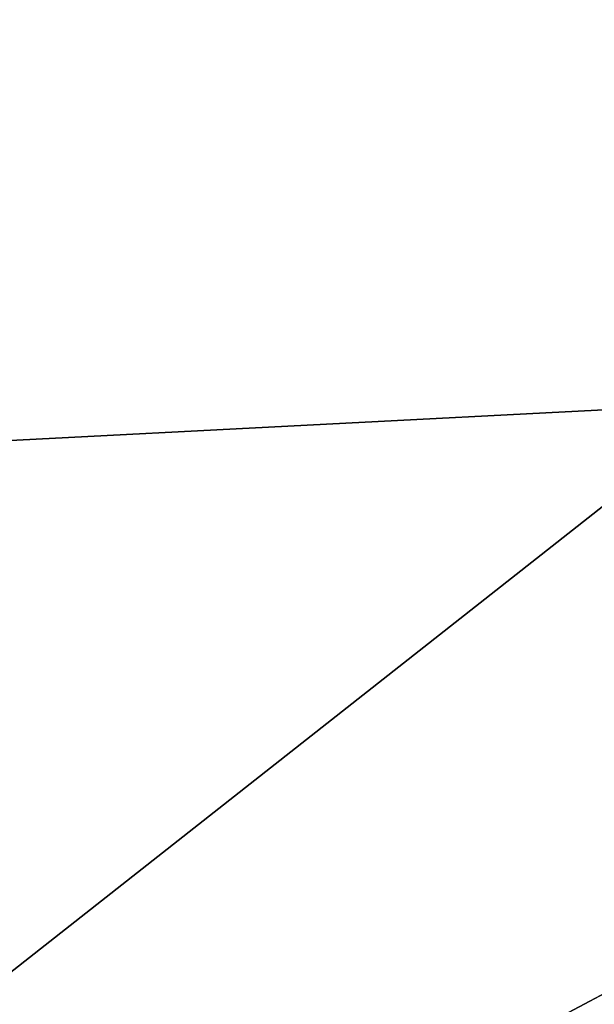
# Model space of a CAD drawing. Extents: x -252 to 252, y -10 to 1339.
# Tile 598 of 656: x -115.222 to -115.009, y 1276.427 to 1276.793. Entities that reach past the tile are written whole.
import ezdxf

# ---------------------------------------------------------------- set-up
doc = ezdxf.new("R2010")
doc.units = 0
doc.header["$LTSCALE"] = 52.148148
for name, color, linetype in [('136', 7, 'CONTINUOUS'), ('1900', 7, 'CONTINUOUS'), ('1901', 7, 'CONTINUOUS'), ('1921', 7, 'CONTINUOUS'), ('2776', 7, 'CONTINUOUS')]:
    doc.layers.add(name, color=color, linetype=linetype)

msp = doc.modelspace()

# ---------------------------------------------------------------- linework, layer by layer
at = {"layer": '136', "color": 7, "linetype": 'CONTINUOUS'}
for points in [[(-210, 1271.72183, -7.77818), (-210, 1279.5, -11), (-60, 1273.03436, -8.89919), (-210, 1271.72183, -7.77818)], [(-210, 1279.5, -11), (-60, 1279.5, -11), (-60, 1273.03436, -8.89919), (-210, 1279.5, -11)], [(-210, 1279.5, 11), (-210, 1271.72183, 7.77818), (-60, 1279.5, 11), (-210, 1279.5, 11)], [(-60, 1279.5, 11), (-210, 1271.72183, 7.77818), (-60, 1273.03436, 8.89919), (-60, 1279.5, 11)]]:
    msp.add_3dface(points, dxfattribs=at)
at = {"layer": '1900', "color": 7, "linetype": 'CONTINUOUS'}
msp.add_3dface([(-117.44854, 1275.80914, -68.5), (-114.58722, 1277.78361, -68.5), (-114.89305, 1275.93978, -68.5), (-117.44854, 1275.80914, -68.5)], dxfattribs=at)
at = {"layer": '1901', "color": 7, "linetype": 'CONTINUOUS'}
for points in [[(-115.71762, 1276.05181, -15.5), (-106.59325, 1277.32929, -15.5), (-113.09266, 1277.4486, -15.5), (-115.71762, 1276.05181, -15.5)], [(-104.00967, 1275.85104, -15.5), (-106.59325, 1277.32929, -15.5), (-115.71762, 1276.05181, -15.5), (-104.00967, 1275.85104, -15.5)]]:
    msp.add_3dface(points, dxfattribs=at)
at = {"layer": '1921', "color": 7, "linetype": 'CONTINUOUS'}
for points in [[(-115.34045, 1277.48864, -16.5), (-116.65856, 1276.43007, -16.00045), (-113.54702, 1278.20391, -16.00045), (-115.34045, 1277.48864, -16.5)], [(-116.65856, 1276.43007, -16.00045), (-113.41709, 1277.86144, -15.63397), (-113.54702, 1278.20391, -16.00045), (-116.65856, 1276.43007, -16.00045)], [(-116.43355, 1276.14105, -15.63397), (-113.41709, 1277.86144, -15.63397), (-116.65856, 1276.43007, -16.00045), (-116.43355, 1276.14105, -15.63397)], [(-116.43355, 1276.14105, -15.63397), (-115.71762, 1276.05181, -15.5), (-113.41709, 1277.86144, -15.63397), (-116.43355, 1276.14105, -15.63397)], [(-115.71762, 1276.05181, -15.5), (-113.09266, 1277.4486, -15.5), (-113.41709, 1277.86144, -15.63397), (-115.71762, 1276.05181, -15.5)]]:
    msp.add_3dface(points, dxfattribs=at)
at = {"layer": '2776', "color": 7, "linetype": 'CONTINUOUS'}
for points in [[(-113.71441, 1278.25112, -68.47071), (-114.58722, 1277.78361, -68.5), (-116.97109, 1276.3145, -68.47071), (-113.71441, 1278.25112, -68.47071)], [(-114.63162, 1277.87367, -68.4), (-113.71441, 1278.25112, -68.47071), (-116.97109, 1276.3145, -68.47071), (-114.63162, 1277.87367, -68.4)], [(-116.06873, 1277.02633, -68.4), (-114.63162, 1277.87367, -68.4), (-116.97109, 1276.3145, -68.47071), (-116.06873, 1277.02633, -68.4)], [(-114.58722, 1277.78361, -68.5), (-117.44854, 1275.80914, -68.5), (-116.97109, 1276.3145, -68.47071), (-114.58722, 1277.78361, -68.5)]]:
    msp.add_3dface(points, dxfattribs=at)

doc.saveas('drawing.dxf')
